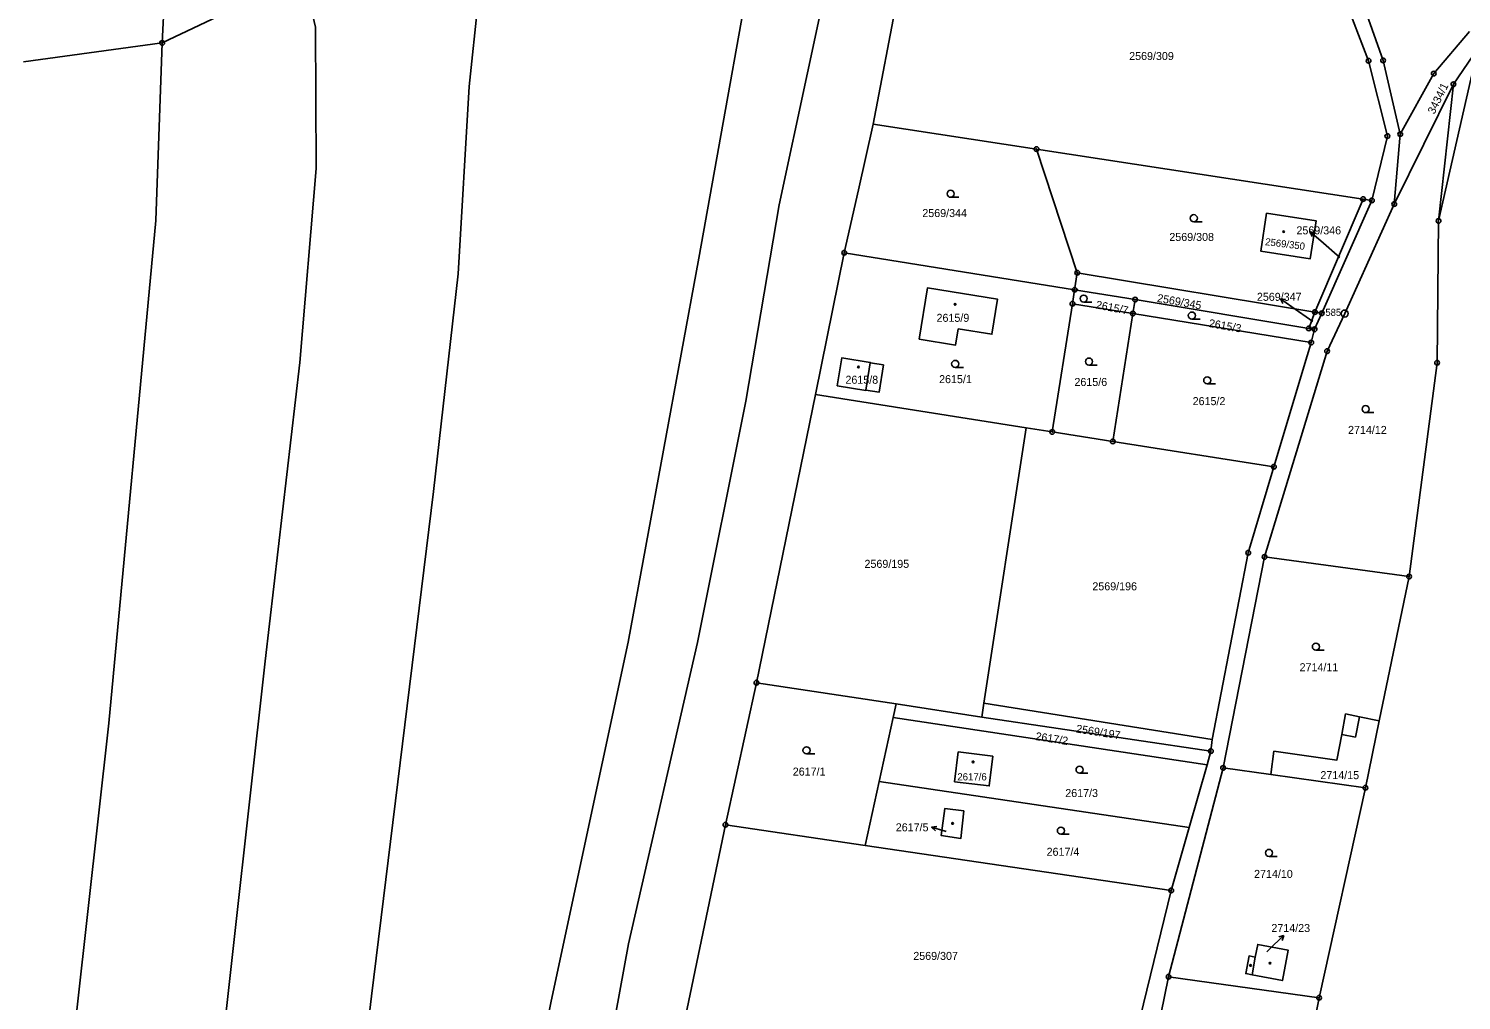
# Model space of a CAD drawing. Extents: x -733394 to -722299, y -1082822 to -1075049.
# Drawn here: x -728295.9 to -727991.6, y -1077688.1 to -1077481.9 of the extents above; entities that cross this region are included whole.
import ezdxf

# ---------------------------------------------------------------- set-up
doc = ezdxf.new("R2010")
doc.units = 0
for name, color, linetype in [('Hranice parcel', 7, 'Continuous'), ('Parcelní čísla', 7, 'Continuous'), ('Pop  PČ popisy', 7, 'Continuous'), ('Vnitřní kresba', 7, 'Continuous'), ('Značky bodu BP', 7, 'Continuous'), ('Značky budov', 7, 'Continuous'), ('Značky kultur', 7, 'Continuous')]:
    doc.layers.add(name, color=color, linetype=linetype)

msp = doc.modelspace()

# ---------------------------------------------------------------- linework, layer by layer
at = {"layer": 'Hranice parcel'}
for p, q in [((-728267.55, -1077484.89), (-728266.28, -1077460.93)), ((-728108.35, -1077459.29), (-728116.54, -1077502.11)), ((-728267.55, -1077484.89), (-728296.99, -1077488.91)), ((-728116.54, -1077502.11), (-728081.81, -1077507.43)), ((-728005.83, -1077519.1), (-728004.57, -1077504.24)), ((-728012.47, -1077518.04), (-728081.81, -1077507.43)), ((-728081.81, -1077507.43), (-728073.16, -1077533.68)), ((-728022.67, -1077542.03), (-728012.47, -1077518.04)), ((-728010.59, -1077518.33), (-728021.24, -1077542.27)), ((-728012.47, -1077518.04), (-728010.59, -1077518.33)), ((-728122.68, -1077529.43), (-728128.75, -1077559.55)), ((-728073.72, -1077537.29), (-728122.68, -1077529.43)), ((-728073.72, -1077537.29), (-728073.16, -1077533.68)), ((-728073.16, -1077533.68), (-728022.67, -1077542.03)), ((-728078.47, -1077567.47), (-728074.18, -1077540.25)), ((-728074.18, -1077540.25), (-728073.72, -1077537.29)), ((-728061.35, -1077542.34), (-728074.18, -1077540.25)), ((-728060.88, -1077539.38), (-728073.72, -1077537.29)), ((-728060.88, -1077539.38), (-728061.35, -1077542.34)), ((-728023.99, -1077545.49), (-728060.88, -1077539.38)), ((-728061.35, -1077542.34), (-728065.63, -1077569.49)), ((-728023.47, -1077548.5), (-728061.35, -1077542.34)), ((-728023.99, -1077545.49), (-728022.67, -1077542.03)), ((-728021.24, -1077542.27), (-728022.76, -1077545.69)), ((-728022.67, -1077542.03), (-728021.24, -1077542.27)), ((-728022.76, -1077545.69), (-728023.99, -1077545.49)), ((-728023.47, -1077548.5), (-728022.76, -1077545.69)), ((-728128.75, -1077559.55), (-728141.31, -1077620.71)), ((-728084.05, -1077566.59), (-728128.75, -1077559.55)), ((-728093, -1077625.09), (-728084.05, -1077566.59)), ((-728078.47, -1077567.47), (-728084.05, -1077566.59)), ((-728065.63, -1077569.49), (-728078.47, -1077567.47)), ((-728031.41, -1077574.88), (-728065.63, -1077569.49)), ((-728042.18, -1077638.81), (-728033.38, -1077594.01)), ((-728033.38, -1077594.01), (-728002.67, -1077598.18)), ((-728002.67, -1077598.18), (-728009.03, -1077628.83)), ((-728141.31, -1077620.71), (-728147.89, -1077650.89)), ((-728141.31, -1077620.71), (-728111.65, -1077625.18)), ((-728112.29, -1077628.12), (-728111.65, -1077625.18)), ((-728111.65, -1077625.18), (-728093.44, -1077628)), ((-728093.44, -1077628), (-728093, -1077625.09)), ((-728093, -1077625.09), (-728044.52, -1077632.77)), ((-728115.27, -1077641.68), (-728112.29, -1077628.12)), ((-728112.29, -1077628.12), (-728045.61, -1077638.14)), ((-728093.44, -1077628), (-728044.78, -1077635.25)), ((-728009.03, -1077628.83), (-728011.97, -1077643.03)), ((-728044.78, -1077635.25), (-728044.52, -1077632.77)), ((-728045.61, -1077638.14), (-728044.78, -1077635.25)), ((-728042.18, -1077638.81), (-728053.76, -1077683.13)), ((-728049.41, -1077651.48), (-728045.61, -1077638.14)), ((-728032.08, -1077640.22), (-728042.18, -1077638.81)), ((-728011.97, -1077643.03), (-728032.08, -1077640.22)), ((-728118.24, -1077655.25), (-728115.27, -1077641.68)), ((-728115.27, -1077641.68), (-728049.41, -1077651.48)), ((-728021.81, -1077687.61), (-728011.97, -1077643.03)), ((-728147.89, -1077650.89), (-728157.24, -1077695.49)), ((-728147.89, -1077650.89), (-728118.24, -1077655.25)), ((-728053.22, -1077664.82), (-728049.41, -1077651.48)), ((-728118.24, -1077655.25), (-728053.22, -1077664.82)), ((-728053.22, -1077664.82), (-728063.99, -1077708.94)), ((-728053.76, -1077683.13), (-728063.01, -1077727.92)), ((-728021.81, -1077687.61), (-728053.76, -1077683.13)), ((-728031.09, -1077733.49), (-728021.81, -1077687.61))]:
    msp.add_line(p, q, dxfattribs=at)
for points in [[(-728247.57, -1078063.52), (-728237.11, -1078015.8), (-728217.02, -1077913.82), (-728206.93, -1077863.58), (-728183.65, -1077758.89), (-728168.51, -1077676.12), (-728153.84, -1077612.15), (-728143.56, -1077560.92), (-728136.52, -1077519.25), (-728124.42, -1077463.15), (-728118.83, -1077428.27)], [(-728198.37, -1077448.76), (-728200.43, -1077475.99), (-728202.36, -1077494.12), (-728204.65, -1077533.93), (-728209.91, -1077580.12), (-728223.08, -1077687.28), (-728233.01, -1077769.72), (-728242.85, -1077826.21), (-728258.27, -1077903.44), (-728277.06, -1078004.78), (-728287.77, -1078056.57)], [(-728263.29, -1078060.87), (-728252.85, -1078012.55), (-728232.78, -1077906.1), (-728213.45, -1077821.78), (-728197.78, -1077752.93), (-728184.95, -1077688.34), (-728168.58, -1077612.08), (-728153.54, -1077530.56), (-728138.88, -1077448.83)], [(-728312.47, -1078052.1), (-728300.64, -1077984.48), (-728288.6, -1077920.3), (-728274.12, -1077836.18), (-728264.49, -1077772.58), (-728255.52, -1077704.43), (-728245.68, -1077616.12), (-728238.31, -1077552.72), (-728234.86, -1077511.56), (-728234.98, -1077481.52), (-728238.51, -1077466.43)], [(-728238.51, -1077466.43), (-728250.33, -1077476.73), (-728267.55, -1077484.89)], [(-728016.46, -1077475.17), (-728011.29, -1077488.68), (-728007.3, -1077504.67), (-728010.59, -1077518.33)], [(-728004.57, -1077504.24), (-728008.2, -1077488.6), (-728012.05, -1077477.63)], [(-727989.87, -1077482.46), (-727997.44, -1077491.4), (-728004.57, -1077504.24)], [(-728342.4, -1078046.66), (-728342.37, -1078046.47), (-728332.63, -1077987.46), (-728321.14, -1077922.17), (-728304.72, -1077832.12), (-728287.8, -1077709.26), (-728278.88, -1077629.3), (-728268.87, -1077522.59), (-728267.55, -1077484.89)], [(-727988.05, -1077486.06), (-727993.26, -1077493.67), (-728005.83, -1077519.1)], [(-728002.67, -1077598.18), (-727996.73, -1077552.78), (-727996.42, -1077522.67), (-727988.05, -1077486.06)], [(-728122.68, -1077529.43), (-728119.61, -1077516.06), (-728116.54, -1077502.11)], [(-728032.97, -1077521.06), (-728022.44, -1077522.65), (-728023.67, -1077530.71), (-728034.2, -1077529.09), (-728032.97, -1077521.06)], [(-728005.83, -1077519.1), (-728016.36, -1077542.34), (-728020.09, -1077550.33), (-728033.38, -1077594.01)], [(-728106.74, -1077547.79), (-728104.97, -1077536.85), (-728090.12, -1077539.26), (-728091.31, -1077546.74), (-728098.45, -1077545.6), (-728099.03, -1077549.05), (-728106.74, -1077547.79)], [(-728031.41, -1077574.88), (-728024.31, -1077551.31), (-728023.54, -1077548.75), (-728023.47, -1077548.5)], [(-728114.3, -1077553.24), (-728115.26, -1077559.06), (-728118.09, -1077558.6), (-728118.1, -1077558.66), (-728124.16, -1077557.66), (-728123.17, -1077551.74), (-728117.15, -1077552.73), (-728117.15, -1077552.78), (-728114.3, -1077553.24)], [(-728044.52, -1077632.77), (-728036.86, -1077593.12), (-728031.41, -1077574.88)], [(-728032.08, -1077640.22), (-728031.39, -1077635.27), (-728018.01, -1077637.14), (-728016.99, -1077631.73), (-728016.17, -1077627.35), (-728013.24, -1077627.96), (-728009.03, -1077628.83)], [(-728091.1, -1077636.33), (-728091.87, -1077642.63), (-728099.22, -1077641.73), (-728098.44, -1077635.42), (-728091.1, -1077636.33)], [(-728097.27, -1077647.94), (-728097.93, -1077653.81), (-728102.05, -1077653.19), (-728101.32, -1077647.43), (-728097.27, -1077647.94)], [(-728035.35, -1077678.98), (-728034.84, -1077676.27), (-728028.38, -1077677.48), (-728029.59, -1077683.94), (-728036.05, -1077682.73), (-728037.38, -1077682.48), (-728036.68, -1077678.73), (-728035.35, -1077678.98)]]:
    msp.add_lwpolyline(points, dxfattribs=at)
at = {"layer": 'Pop  PČ popisy'}
for p, q in [((-728021.45, -1077526.93), (-728023.72, -1077524.96)), ((-728023.72, -1077524.96), (-728022.63, -1077525.24)), ((-728023.72, -1077524.96), (-728023.29, -1077526)), ((-728017.36, -1077530.43), (-728021.45, -1077526.93)), ((-728027.56, -1077540.93), (-728030.02, -1077539.21)), ((-728030.02, -1077539.21), (-728028.91, -1077539.37)), ((-728030.02, -1077539.21), (-728029.48, -1077540.19)), ((-728023.12, -1077544.01), (-728027.56, -1077540.93)), ((-728104.1, -1077651.41), (-728103, -1077651.21)), ((-728101.22, -1077652.24), (-728104.1, -1077651.41)), ((-728104.1, -1077651.41), (-728103.28, -1077652.17)), ((-728101.05, -1077652.29), (-728101.22, -1077652.24)), ((-728032.89, -1077677.84), (-728031.45, -1077676.45)), ((-728031.45, -1077676.45), (-728029.29, -1077674.36)), ((-728029.29, -1077674.36), (-728030.36, -1077674.7)), ((-728029.29, -1077674.36), (-728029.66, -1077675.42))]:
    msp.add_line(p, q, dxfattribs=at)
at = {"layer": 'Vnitřní kresba'}
for p, q in [((-727993.26, -1077493.67), (-727996.42, -1077522.67)), ((-728118.09, -1077558.6), (-728117.15, -1077552.78)), ((-728014.05, -1077632.29), (-728013.24, -1077627.96)), ((-728016.99, -1077631.73), (-728014.05, -1077632.29)), ((-728035.35, -1077678.98), (-728036.05, -1077682.73))]:
    msp.add_line(p, q, dxfattribs=at)
at = {"layer": 'Značky bodu BP'}
for centre, radius in [((-728267.55, -1077484.89), 0.5), ((-728267.55, -1077484.89), 0.0303), ((-728011.29, -1077488.68), 0.5), ((-728008.2, -1077488.6), 0.5), ((-728008.2, -1077488.6), 0.0303), ((-728011.29, -1077488.68), 0.0303), ((-727997.44, -1077491.4), 0.5), ((-727997.44, -1077491.4), 0.0303), ((-727993.26, -1077493.67), 0.5), ((-727993.26, -1077493.67), 0.0303), ((-728004.57, -1077504.24), 0.5), ((-728007.3, -1077504.67), 0.5), ((-728007.3, -1077504.67), 0.0303), ((-728004.57, -1077504.24), 0.0303), ((-728081.81, -1077507.43), 0.5), ((-728081.81, -1077507.43), 0.0303), ((-728012.47, -1077518.04), 0.5), ((-728012.47, -1077518.04), 0.0303), ((-728010.59, -1077518.33), 0.5), ((-728010.59, -1077518.33), 0.0303), ((-728005.83, -1077519.1), 0.5), ((-728005.83, -1077519.1), 0.0303), ((-727996.42, -1077522.67), 0.5), ((-727996.42, -1077522.67), 0.0303), ((-728122.68, -1077529.43), 0.5), ((-728122.68, -1077529.43), 0.0303), ((-728073.16, -1077533.68), 0.5), ((-728073.16, -1077533.68), 0.0303), ((-728073.72, -1077537.29), 0.5), ((-728073.72, -1077537.29), 0.0303), ((-728074.18, -1077540.25), 0.5), ((-728074.18, -1077540.25), 0.0303), ((-728060.88, -1077539.38), 0.5), ((-728060.88, -1077539.38), 0.0303), ((-728061.35, -1077542.34), 0.5), ((-728061.35, -1077542.34), 0.0303), ((-728022.67, -1077542.03), 0.5), ((-728022.67, -1077542.03), 0.0303), ((-728021.24, -1077542.27), 0.5), ((-728021.24, -1077542.27), 0.0303), ((-728016.36, -1077542.34), 0.75), ((-728016.36, -1077542.34), 0.03), ((-728023.99, -1077545.49), 0.5), ((-728023.99, -1077545.49), 0.0303), ((-728022.76, -1077545.69), 0.5), ((-728022.76, -1077545.69), 0.0303), ((-728023.47, -1077548.5), 0.5), ((-728023.47, -1077548.5), 0.0303), ((-728020.09, -1077550.33), 0.5), ((-728020.09, -1077550.33), 0.0303), ((-727996.73, -1077552.78), 0.5), ((-727996.73, -1077552.78), 0.0303), ((-728078.47, -1077567.47), 0.5), ((-728078.47, -1077567.47), 0.0303), ((-728065.63, -1077569.49), 0.5), ((-728065.63, -1077569.49), 0.0303), ((-728031.41, -1077574.88), 0.5), ((-728031.41, -1077574.88), 0.0303), ((-728036.86, -1077593.12), 0.5), ((-728036.86, -1077593.12), 0.0303), ((-728033.38, -1077594.01), 0.5), ((-728033.38, -1077594.01), 0.0303), ((-728002.67, -1077598.18), 0.5), ((-728002.67, -1077598.18), 0.0303), ((-728141.31, -1077620.71), 0.5), ((-728141.31, -1077620.71), 0.0303), ((-728044.78, -1077635.25), 0.5), ((-728044.78, -1077635.25), 0.0303), ((-728042.18, -1077638.81), 0.5), ((-728042.18, -1077638.81), 0.0303), ((-728011.97, -1077643.03), 0.5), ((-728011.97, -1077643.03), 0.0303), ((-728147.89, -1077650.89), 0.5), ((-728147.89, -1077650.89), 0.0303), ((-728053.22, -1077664.82), 0.5), ((-728053.22, -1077664.82), 0.0303), ((-728053.76, -1077683.13), 0.5), ((-728053.76, -1077683.13), 0.0303), ((-728021.81, -1077687.61), 0.5), ((-728021.81, -1077687.61), 0.0303)]:
    msp.add_circle(centre, radius, dxfattribs=at)
at = {"layer": 'Značky budov'}
for centre in [(-728029.34, -1077524.95), (-728099.12, -1077540.39), (-728119.65, -1077553.69), (-728095.29, -1077637.53), (-728099.66, -1077650.6), (-728032.24, -1077680.26), (-728036.36, -1077680.74)]:
    msp.add_circle(centre, 0.175, dxfattribs=at)
at = {"layer": 'Značky kultur'}
for p, q in [((-728100.07, -1077517.66), (-728098.32, -1077517.66)), ((-728048.41, -1077522.85), (-728046.66, -1077522.85)), ((-728071.8, -1077539.92), (-728070.05, -1077539.92)), ((-728048.83, -1077543.52), (-728047.08, -1077543.52)), ((-728099.1, -1077553.78), (-728097.35, -1077553.78)), ((-728070.68, -1077553.29), (-728068.93, -1077553.29)), ((-728045.56, -1077557.28), (-728043.81, -1077557.28)), ((-728011.92, -1077563.38), (-728010.17, -1077563.38)), ((-728022.48, -1077613.82), (-728020.73, -1077613.82)), ((-728130.68, -1077635.83), (-728128.93, -1077635.83)), ((-728072.68, -1077639.94), (-728070.93, -1077639.94)), ((-728076.64, -1077652.88), (-728074.89, -1077652.88)), ((-728032.44, -1077657.6), (-728030.69, -1077657.6))]:
    msp.add_line(p, q, dxfattribs=at)
for centre in [(-728100.07, -1077516.91), (-728048.41, -1077522.1), (-728071.8, -1077539.17), (-728048.83, -1077542.77), (-728099.1, -1077553.03), (-728070.68, -1077552.54), (-728045.56, -1077556.53), (-728011.92, -1077562.63), (-728022.48, -1077613.07), (-728130.68, -1077635.08), (-728072.68, -1077639.19), (-728076.64, -1077652.13), (-728032.44, -1077656.85)]:
    msp.add_circle(centre, 0.75, dxfattribs=at)

# ---------------------------------------------------------------- texts
at = {"layer": 'Parcelní čísla'}
for s, height, p in [('2569/309', 1.7, (-728062.14, -1077488.52)), ('2569/344', 1.7, (-728106.08, -1077521.86)), ('2569/346', 1.7, (-728026.61, -1077525.53)), ('2569/308', 1.7, (-728053.61, -1077526.93)), ('2569/347', 1.7, (-728035.01, -1077539.64)), ('2615/9', 1.7, (-728103.06, -1077544.1)), ('2615/8', 1.7, (-728122.41, -1077557.25)), ('2615/1', 1.7, (-728102.52, -1077557.12)), ('2615/6', 1.7, (-728073.77, -1077557.72)), ('2615/2', 1.7, (-728048.66, -1077561.79)), ('2714/12', 1.7, (-728015.65, -1077567.9)), ('2569/195', 1.7, (-728118.36, -1077596.33)), ('2569/196', 1.7, (-728069.96, -1077601.1)), ('2714/11', 1.7, (-728025.94, -1077618.28)), ('2617/1', 1.7, (-728133.6, -1077640.44)), ('2617/6', 1.53, (-728098.65, -1077641.46)), ('2714/15', 1.7, (-728021.52, -1077641.19)), ('2617/3', 1.7, (-728075.72, -1077644.99)), ('2617/5', 1.7, (-728111.72, -1077652.27)), ('2617/4', 1.7, (-728079.68, -1077657.46)), ('2714/10', 1.7, (-728035.61, -1077662.16)), ('2714/23', 1.7, (-728031.93, -1077673.65)), ('2569/307', 1.7, (-728108, -1077679.57))]:
    msp.add_text(s, height=height, dxfattribs=at).set_placement(p)
for s, height, rotation, p in [('3434/1', 1.7, 64, (-727997.31, -1077500.15)), ('2569/350', 1.518, 353, (-728033.31, -1077527.81)), ('2615/7', 1.7, 349, (-728069.32, -1077541.24)), ('2569/345', 1.7, 350, (-728056.3, -1077539.84)), ('2615/3', 1.7, 350, (-728045.33, -1077545.17)), ('2617/2', 1.7, 351, (-728082.14, -1077632.87)), ('2569/197', 1.7, 351, (-728073.51, -1077631.27))]:
    msp.add_text(s, height=height, rotation=rotation, dxfattribs=at).set_placement(p)
at = {"layer": 'Značky bodu BP'}
msp.add_text('585', height=1.5, dxfattribs=at).set_placement((-728020.46, -1077542.84))

doc.saveas('drawing.dxf')
